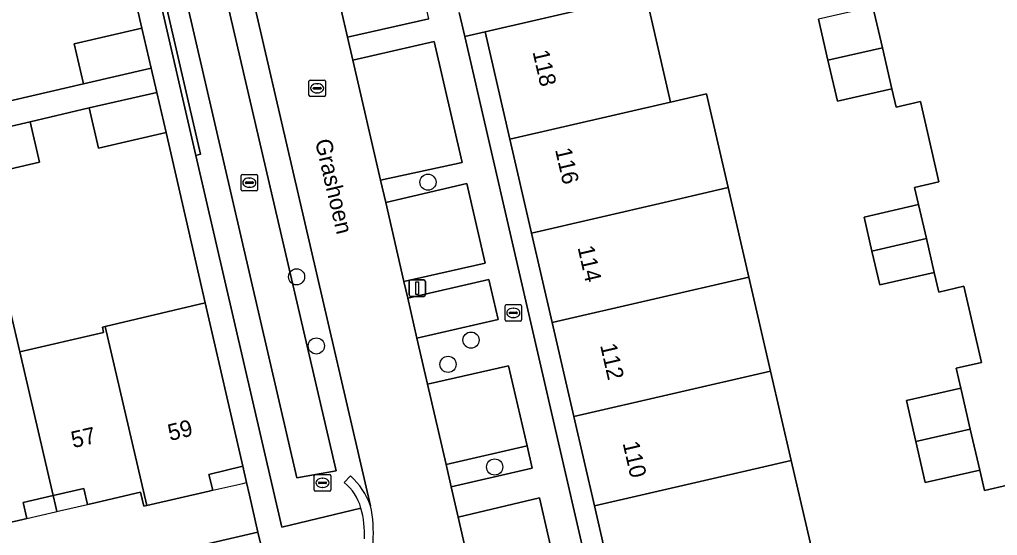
# Model space of a CAD drawing. Extents: x 156412 to 157779, y 382335 to 383768.
# Drawn here: x 156770.1 to 156829.4, y 383464.5 to 383495.7 of the extents above; entities that cross this region are included whole.
import ezdxf

# ---------------------------------------------------------------- set-up
doc = ezdxf.new("R2010")
doc.units = 0
for name, color, linetype in [('IMGEO_Berm_groen', 7, 'Continuous'), ('IMGEO_Boom', 7, 'Continuous'), ('IMGEO_Brandkraan', 7, 'Continuous'), ('IMGEO_Erf', 7, 'Continuous'), ('IMGEO_Greppel_droge_sloot', 7, 'Continuous'), ('IMGEO_Groenvoorziening', 7, 'Continuous'), ('IMGEO_Haag', 7, 'Continuous'), ('IMGEO_Kolk', 7, 'Continuous'), ('IMGEO_Lichtmast', 7, 'Continuous'), ('IMGEO_Muur', 7, 'Continuous'), ('IMGEO_Openbare_ruimte_label', 7, 'Continuous'), ('IMGEO_Pand', 7, 'Continuous'), ('IMGEO_Pand_nummerreeks', 7, 'Continuous'), ('IMGEO_Pand_overbouw', 7, 'Continuous'), ('IMGEO_Parkeervlak_open', 7, 'Continuous'), ('IMGEO_Rijbaan_lokaal_gesloten', 7, 'Continuous'), ('IMGEO_Rijbaan_lokaal_open', 7, 'Continuous'), ('IMGEO_Rioolput', 7, 'Continuous'), ('IMGEO_Voetpad_open', 7, 'Continuous')]:
    doc.layers.add(name, color=color, linetype=linetype)

msp = doc.modelspace()

# ---------------------------------------------------------------- linework, layer by layer
at = {"layer": 'IMGEO_Berm_groen'}
for points in [[(156791.37, 383466.279), (156779.416, 383517.781), (156774.078, 383516.495), (156778.492, 383497.404), (156778.778, 383497.47), (156781.05, 383487.564), (156780.781, 383487.502), (156785.988, 383464.978), (156790.787, 383466.138)], [(156789.777, 383467.677), (156790.167, 383468.078)]]:
    msp.add_lwpolyline(points, dxfattribs=at)
for points in [[(156776.259, 383513.891), (156778.596, 383514.329), (156789.283, 383468.396), (156786.897, 383467.961)], [(156801.621, 383466.757), (156796.696, 383465.578), (156799.937, 383451.364), (156804.899, 383452.468)]]:
    msp.add_lwpolyline(points, close=True, dxfattribs=at)
for centre, radius, start, end in [((156788.006, 383465.414), 2.874, 14.59484, 51.95656), ((156787.045, 383464.689), 4.608, 20.18879, 47.35288)]:
    msp.add_arc(centre, radius, start, end, dxfattribs=at)
at = {"layer": 'IMGEO_Boom'}
for centre in [(156794.857, 383485.875), (156786.889, 383480.146), (156797.469, 383476.31), (156788.086, 383475.956), (156796.076, 383474.841), (156798.902, 383468.623)]:
    msp.add_circle(centre, 0.489, dxfattribs=at)
at = {"layer": 'IMGEO_Brandkraan'}
for p, q in [((156799.533, 383477.531), (156799.533, 383478.383)), ((156799.608, 383478.457), (156800.46, 383478.457)), ((156800.534, 383478.383), (156800.534, 383477.531)), ((156799.792, 383477.951), (156799.792, 383477.963)), ((156800.23, 383477.914), (156799.832, 383477.914)), ((156799.835, 383478), (156800.233, 383478)), ((156800.044, 383477.677), (156800.019, 383477.677)), ((156800.021, 383478.237), (156800.046, 383478.237)), ((156800.276, 383477.963), (156800.276, 383477.951)), ((156800.46, 383477.457), (156799.608, 383477.457))]:
    msp.add_line(p, q, dxfattribs=at)
for points in [[(156799.533, 383477.531), (156799.533, 383478.383)], [(156799.608, 383478.457), (156800.46, 383478.457)], [(156800.534, 383478.383), (156800.534, 383477.531)], [(156800.46, 383477.457), (156799.608, 383477.457)]]:
    msp.add_lwpolyline(points, dxfattribs=at)
for centre, radius, start, end in [((156799.61, 383478.381), 0.0765, 91.55205, 178.44795), ((156799.61, 383478.381), 0.0765, 91.55205, 178.44795), ((156800.458, 383478.381), 0.0765, 1.55205, 88.44795), ((156800.458, 383478.381), 0.0765, 1.55205, 88.44795), ((156799.832, 383477.96), 0.0403, 85.87752, 175.75265), ((156799.829, 383477.95), 0.0366, 178.93798, 274.71019), ((156800.233, 383477.957), 0.043, 264.86636, 352.45326), ((156800.237, 383477.962), 0.0386, 1.73085, 96.63898), ((156799.61, 383477.533), 0.0765, 181.55205, 268.44795), ((156799.61, 383477.533), 0.0765, 181.55205, 268.44795), ((156800.458, 383477.533), 0.0765, 271.55205, 358.44795), ((156800.458, 383477.533), 0.0765, 271.55205, 358.44795)]:
    msp.add_arc(centre, radius, start, end, dxfattribs=at)
for centre, major_axis, ratio, start_param, end_param in [((156800.02, 383477.957), (-0.387, 0.002), 0.722429, 4.712389, 7.853982), ((156800.045, 383477.957), (-0.39, 0.002), 0.717154, 1.570796, 4.712389)]:
    msp.add_ellipse(centre, major_axis=major_axis, ratio=ratio, start_param=start_param, end_param=end_param, dxfattribs=at)
at = {"layer": 'IMGEO_Erf'}
for points in [[(156726.511, 383480.878), (156733.144, 383482.408), (156732.578, 383484.863), (156737.043, 383485.893), (156741.529, 383486.928), (156742.096, 383484.474), (156748.758, 383486.011), (156748.192, 383488.465), (156752.632, 383489.49), (156757.114, 383490.524), (156757.68, 383488.069), (156764.275, 383489.591), (156763.708, 383492.045), (156768.238, 383493.09), (156768.804, 383490.636), (156773.96, 383491.832), (156773.399, 383494.266), (156777.502, 383495.214), (156776.425, 383499.88)], [(156808.071, 383497.244), (156809.578, 383490.732), (156811.755, 383491.235), (156813.076, 383485.552), (156814.322, 383480.128), (156815.63, 383474.43), (156816.89, 383469.021), (156818.387, 383462.593)], [(156830.01, 383467.526), (156828.609, 383467.203), (156828.324, 383468.44), (156825.02, 383467.679), (156824.449, 383470.162), (156823.877, 383472.644), (156827.181, 383473.405), (156826.904, 383474.609), (156828.427, 383474.96), (156827.363, 383479.572), (156825.837, 383479.22), (156825.562, 383480.412), (156822.258, 383479.651), (156821.785, 383481.705), (156821.312, 383483.759), (156824.615, 383484.52), (156824.377, 383485.553), (156825.85, 383485.894), (156824.727, 383490.756), (156823.255, 383490.416), (156822.995, 383491.54), (156819.692, 383490.777), (156819.119, 383493.26), (156818.545, 383495.743)], [(156806.435, 383459.832), (156804.952, 383466.263), (156803.703, 383471.676), (156802.39, 383477.372), (156801.139, 383482.794), (156799.828, 383488.48), (156798.326, 383494.989), (156797.089, 383494.703), (156818.618, 383401.407)], [(156769.514, 383478.113), (156770.099, 383475.599), (156775.185, 383476.775), (156775.111, 383477.096), (156775.28, 383477.136), (156781.345, 383478.575), (156778.971, 383488.884), (156774.87, 383487.941), (156774.31, 383490.371), (156770.738, 383489.539), (156771.303, 383487.084), (156767.625, 383486.237)], [(156765.332, 383460.234), (156784.544, 383464.681), (156784.032, 383466.908), (156783.854, 383467.684), (156783.628, 383468.67), (156781.563, 383468.17), (156781.81, 383467.213), (156781.581, 383467.16), (156777.804, 383466.291), (156777.613, 383466.247), (156777.414, 383467.102), (156774.416, 383466.4), (156774.209, 383466.352), (156773.986, 383467.327), (156772.122, 383466.899), (156770.298, 383466.481), (156770.525, 383465.506), (156770.293, 383465.452), (156766.911, 383464.667)]]:
    msp.add_lwpolyline(points, dxfattribs=at)
at = {"layer": 'IMGEO_Greppel_droge_sloot'}
msp.add_lwpolyline([(156778.596, 383514.329), (156776.259, 383513.891), (156786.897, 383467.961), (156789.283, 383468.396)], close=True, dxfattribs=at)
at = {"layer": 'IMGEO_Groenvoorziening'}
msp.add_lwpolyline([(156778.492, 383497.404), (156780.781, 383487.502), (156781.05, 383487.564), (156778.778, 383497.47)], close=True, dxfattribs=at)
at = {"layer": 'IMGEO_Haag'}
msp.add_lwpolyline([(156778.492, 383497.404), (156780.781, 383487.502), (156781.05, 383487.564), (156778.778, 383497.47)], close=True, dxfattribs=at)
at = {"layer": 'IMGEO_Kolk'}
for p, q in [((156783.523, 383485.42), (156783.523, 383486.272)), ((156783.598, 383486.346), (156784.45, 383486.346)), ((156784.011, 383486.126), (156784.036, 383486.126)), ((156784.524, 383486.272), (156784.524, 383485.42)), ((156783.782, 383485.84), (156783.782, 383485.852)), ((156784.22, 383485.803), (156783.822, 383485.803)), ((156783.825, 383485.889), (156784.223, 383485.889)), ((156784.034, 383485.566), (156784.009, 383485.566)), ((156784.266, 383485.852), (156784.266, 383485.84)), ((156784.45, 383485.346), (156783.598, 383485.346)), ((156787.961, 383467.239), (156787.961, 383468.091)), ((156788.036, 383468.165), (156788.888, 383468.165)), ((156788.22, 383467.659), (156788.22, 383467.671)), ((156788.658, 383467.622), (156788.26, 383467.622)), ((156788.263, 383467.708), (156788.661, 383467.708)), ((156788.449, 383467.945), (156788.474, 383467.945)), ((156788.704, 383467.671), (156788.704, 383467.659)), ((156788.962, 383468.091), (156788.962, 383467.239)), ((156788.888, 383467.165), (156788.036, 383467.165)), ((156788.472, 383467.385), (156788.447, 383467.385))]:
    msp.add_line(p, q, dxfattribs=at)
for points in [[(156783.523, 383485.42), (156783.523, 383486.272)], [(156783.598, 383486.346), (156784.45, 383486.346)], [(156784.524, 383486.272), (156784.524, 383485.42)], [(156784.45, 383485.346), (156783.598, 383485.346)], [(156787.961, 383467.239), (156787.961, 383468.091)], [(156788.036, 383468.165), (156788.888, 383468.165)], [(156788.962, 383468.091), (156788.962, 383467.239)], [(156788.888, 383467.165), (156788.036, 383467.165)]]:
    msp.add_lwpolyline(points, dxfattribs=at)
for centre, radius, start, end in [((156783.6, 383486.27), 0.0765, 91.55205, 178.44795), ((156783.6, 383486.27), 0.0765, 91.55205, 178.44795), ((156784.448, 383486.27), 0.0765, 1.55205, 88.44795), ((156784.448, 383486.27), 0.0765, 1.55205, 88.44795), ((156783.6, 383485.422), 0.0765, 181.55205, 268.44795), ((156783.6, 383485.422), 0.0765, 181.55205, 268.44795), ((156783.822, 383485.849), 0.0403, 85.87752, 175.75265), ((156783.819, 383485.839), 0.0366, 178.93798, 274.71019), ((156784.223, 383485.846), 0.043, 264.86636, 352.45326), ((156784.227, 383485.851), 0.0386, 1.73085, 96.63898), ((156784.448, 383485.422), 0.0765, 271.55205, 358.44795), ((156784.448, 383485.422), 0.0765, 271.55205, 358.44795), ((156788.038, 383468.089), 0.0765, 91.55205, 178.44795), ((156788.038, 383468.089), 0.0765, 91.55205, 178.44795), ((156788.26, 383467.668), 0.0403, 85.87752, 175.75265), ((156788.257, 383467.658), 0.0366, 178.93798, 274.71019), ((156788.661, 383467.665), 0.043, 264.86636, 352.45326), ((156788.665, 383467.67), 0.0386, 1.73085, 96.63898), ((156788.886, 383468.089), 0.0765, 1.55205, 88.44795), ((156788.886, 383468.089), 0.0765, 1.55205, 88.44795), ((156788.038, 383467.241), 0.0765, 181.55205, 268.44795), ((156788.038, 383467.241), 0.0765, 181.55205, 268.44795), ((156788.886, 383467.241), 0.0765, 271.55205, 358.44795), ((156788.886, 383467.241), 0.0765, 271.55205, 358.44795)]:
    msp.add_arc(centre, radius, start, end, dxfattribs=at)
for centre, major_axis, ratio, start_param, end_param in [((156784.01, 383485.846), (-0.387, 0.002), 0.722429, 4.712389, 7.853982), ((156784.035, 383485.846), (-0.39, 0.002), 0.717154, 1.570796, 4.712389), ((156788.448, 383467.665), (-0.387, 0.002), 0.722429, 4.712389, 7.853982), ((156788.473, 383467.665), (-0.39, 0.002), 0.717154, 1.570796, 4.712389)]:
    msp.add_ellipse(centre, major_axis=major_axis, ratio=ratio, start_param=start_param, end_param=end_param, dxfattribs=at)
at = {"layer": 'IMGEO_Lichtmast'}
for p, q in [((156793.711, 383479.057), (156793.711, 383479.857)), ((156793.711, 383479.857), (156793.711, 383479.057)), ((156793.811, 383479.957), (156794.601, 383479.957)), ((156794.601, 383479.957), (156793.811, 383479.957)), ((156794.701, 383479.857), (156794.701, 383479.057)), ((156794.701, 383479.057), (156794.701, 383479.857)), ((156794.601, 383478.957), (156793.811, 383478.957)), ((156793.811, 383478.957), (156794.601, 383478.957))]:
    msp.add_line(p, q, dxfattribs=at)
msp.add_lwpolyline([(156794.131, 383479.832), (156794.281, 383479.832), (156794.281, 383479.082), (156794.131, 383479.082), (156794.131, 383479.832)], dxfattribs=at)
for centre, start, end in [((156793.811, 383479.857), 90, 180), ((156793.811, 383479.857), 90, 180), ((156794.601, 383479.857), 0, 90), ((156794.601, 383479.857), 360, 90), ((156793.811, 383479.057), 180, 270), ((156793.811, 383479.057), 180, 270), ((156794.601, 383479.057), 270, 0), ((156794.601, 383479.057), 270, 0)]:
    msp.add_arc(centre, 0.1, start, end, dxfattribs=at)
at = {"layer": 'IMGEO_Muur'}
for points in [[(156776.425, 383499.88), (156777.502, 383495.214)], [(156778.971, 383488.884), (156781.345, 383478.575)]]:
    msp.add_lwpolyline(points, dxfattribs=at)
at = {"layer": 'IMGEO_Pand'}
for points in [[(156799.828, 383488.48), (156809.578, 383490.732), (156808.071, 383497.244), (156798.326, 383494.989)], [(156822.422, 383494.023), (156821.848, 383496.506), (156818.545, 383495.743), (156819.119, 383493.26)], [(156778.063, 383492.776), (156777.502, 383495.214), (156773.399, 383494.266), (156773.96, 383491.832)], [(156822.422, 383494.023), (156819.119, 383493.26), (156819.692, 383490.777), (156822.995, 383491.54)], [(156778.413, 383491.314), (156774.31, 383490.371), (156774.87, 383487.941), (156778.971, 383488.884)], [(156809.578, 383490.732), (156799.828, 383488.48), (156801.139, 383482.794), (156809.188, 383484.654), (156810.894, 383485.048), (156813.076, 383485.552), (156811.755, 383491.235)], [(156767.055, 383488.69), (156767.625, 383486.237), (156771.303, 383487.084), (156770.738, 383489.539)], [(156813.076, 383485.552), (156810.894, 383485.048), (156809.188, 383484.654), (156801.139, 383482.794), (156802.39, 383477.372), (156814.322, 383480.128)], [(156821.785, 383481.705), (156825.088, 383482.466), (156824.615, 383484.52), (156821.312, 383483.759)], [(156821.785, 383481.705), (156822.258, 383479.651), (156825.562, 383480.412), (156825.088, 383482.466)], [(156802.39, 383477.372), (156803.703, 383471.676), (156815.63, 383474.43), (156814.322, 383480.128)], [(156775.28, 383477.136), (156777.804, 383466.291), (156781.581, 383467.16), (156781.81, 383467.213), (156781.563, 383468.17), (156783.628, 383468.67), (156781.345, 383478.575)], [(156770.099, 383475.599), (156769.514, 383478.113), (156764.615, 383476.98), (156765.202, 383474.466), (156764.664, 383474.302), (156764.984, 383472.928), (156766.911, 383464.667), (156770.293, 383465.452), (156770.525, 383465.506), (156770.298, 383466.481), (156772.122, 383466.899)], [(156772.122, 383466.899), (156773.986, 383467.327), (156774.209, 383466.352), (156774.416, 383466.4), (156777.414, 383467.102), (156777.613, 383466.247), (156777.804, 383466.291), (156775.28, 383477.136), (156775.111, 383477.096), (156775.185, 383476.775), (156770.099, 383475.599)], [(156804.952, 383466.263), (156814.697, 383468.514), (156816.89, 383469.021), (156815.63, 383474.43), (156803.703, 383471.676)], [(156827.752, 383470.922), (156827.181, 383473.405), (156823.877, 383472.644), (156824.449, 383470.162)], [(156827.752, 383470.922), (156824.449, 383470.162), (156825.02, 383467.679), (156828.324, 383468.44)], [(156816.89, 383469.021), (156814.697, 383468.514), (156804.952, 383466.263), (156806.435, 383459.832), (156814.999, 383461.81), (156816.183, 383462.084), (156818.387, 383462.593)]]:
    msp.add_lwpolyline(points, close=True, dxfattribs=at)
at = {"layer": 'IMGEO_Pand_overbouw'}
for points in [[(156781.81, 383467.213), (156783.62, 383467.63), (156783.854, 383467.684), (156783.832, 383467.779), (156783.628, 383468.67), (156781.563, 383468.17)], [(156772.122, 383466.899), (156772.261, 383466.293), (156772.346, 383465.924), (156772.5, 383465.96), (156774.209, 383466.352), (156773.986, 383467.327)], [(156772.122, 383466.899), (156770.298, 383466.481), (156770.525, 383465.506), (156772.266, 383465.906), (156772.346, 383465.924), (156772.261, 383466.293)]]:
    msp.add_lwpolyline(points, close=True, dxfattribs=at)
at = {"layer": 'IMGEO_Parkeervlak_open'}
for points in [[(156793.751, 383500.789), (156788.832, 383499.652), (156789.982, 383494.667), (156794.91, 383495.772)], [(156795.241, 383494.393), (156790.306, 383493.264), (156791.984, 383485.994), (156796.925, 383487.06)], [(156797.216, 383485.79), (156792.294, 383484.652), (156793.4, 383479.857), (156798.322, 383480.976)], [(156798.55, 383479.982), (156793.63, 383478.86), (156794.192, 383476.425), (156799.106, 383477.562)], [(156799.75, 383474.755), (156794.836, 383473.638), (156795.96, 383468.767), (156800.865, 383469.899)]]:
    msp.add_lwpolyline(points, close=True, dxfattribs=at)
at = {"layer": 'IMGEO_Rijbaan_lokaal_gesloten'}
for points in [[(156795.072, 383450.154), (156799.937, 383451.364), (156796.696, 383465.578), (156796.271, 383467.419), (156795.96, 383468.767), (156794.836, 383473.638), (156794.192, 383476.425), (156793.63, 383478.86), (156793.4, 383479.857), (156792.294, 383484.652), (156791.984, 383485.994), (156790.306, 383493.264), (156789.982, 383494.667), (156788.832, 383499.652), (156788.576, 383500.759), (156787.458, 383505.604), (156787.107, 383507.125), (156785.471, 383514.215), (156785.134, 383515.676), (156784.377, 383518.957)], [(156779.416, 383517.781), (156791.37, 383466.279)]]:
    msp.add_lwpolyline(points, dxfattribs=at)
msp.add_arc((156783.792, 383464.626), 7.756, 339.33355, 12.30232, dxfattribs=at)
at = {"layer": 'IMGEO_Rijbaan_lokaal_open'}
msp.add_lwpolyline([(156790.167, 383468.078), (156789.777, 383467.677)], dxfattribs=at)
for centre, radius, start, end in [((156788.006, 383465.414), 2.874, 14.59484, 51.95656), ((156787.045, 383464.689), 4.608, 20.18879, 47.35288), ((156785.36, 383464.572), 5.648, 356.88188, 16.09388), ((156783.792, 383464.626), 7.756, 339.33355, 12.30232)]:
    msp.add_arc(centre, radius, start, end, dxfattribs=at)
at = {"layer": 'IMGEO_Rioolput'}
for p, q in [((156787.639, 383491.137), (156787.639, 383491.989)), ((156787.714, 383492.063), (156788.566, 383492.063)), ((156788.64, 383491.989), (156788.64, 383491.137)), ((156787.898, 383491.557), (156787.898, 383491.569)), ((156788.336, 383491.52), (156787.938, 383491.52)), ((156787.941, 383491.606), (156788.339, 383491.606)), ((156788.127, 383491.843), (156788.152, 383491.843)), ((156788.382, 383491.569), (156788.382, 383491.557)), ((156788.566, 383491.063), (156787.714, 383491.063)), ((156788.15, 383491.283), (156788.125, 383491.283))]:
    msp.add_line(p, q, dxfattribs=at)
for points in [[(156787.639, 383491.137), (156787.639, 383491.989)], [(156787.714, 383492.063), (156788.566, 383492.063)], [(156788.64, 383491.989), (156788.64, 383491.137)], [(156788.566, 383491.063), (156787.714, 383491.063)]]:
    msp.add_lwpolyline(points, dxfattribs=at)
for centre, radius, start, end in [((156787.716, 383491.987), 0.0765, 91.55205, 178.44795), ((156787.716, 383491.987), 0.0765, 91.55205, 178.44795), ((156788.564, 383491.987), 0.0765, 1.55205, 88.44795), ((156788.564, 383491.987), 0.0765, 1.55205, 88.44795), ((156787.938, 383491.566), 0.0403, 85.87752, 175.75265), ((156787.935, 383491.556), 0.0366, 178.93798, 274.71019), ((156788.339, 383491.563), 0.043, 264.86636, 352.45326), ((156788.343, 383491.568), 0.0386, 1.73085, 96.63898), ((156787.716, 383491.139), 0.0765, 181.55205, 268.44795), ((156787.716, 383491.139), 0.0765, 181.55205, 268.44795), ((156788.564, 383491.139), 0.0765, 271.55205, 358.44795), ((156788.564, 383491.139), 0.0765, 271.55205, 358.44795)]:
    msp.add_arc(centre, radius, start, end, dxfattribs=at)
for centre, major_axis, ratio, start_param, end_param in [((156788.126, 383491.563), (-0.387, 0.002), 0.722429, 4.712389, 7.853982), ((156788.151, 383491.563), (-0.39, 0.002), 0.717154, 1.570796, 4.712389)]:
    msp.add_ellipse(centre, major_axis=major_axis, ratio=ratio, start_param=start_param, end_param=end_param, dxfattribs=at)
at = {"layer": 'IMGEO_Voetpad_open'}
for points in [[(156773.784, 383519.915), (156773.558, 383520.836), (156773.107, 383522.68), (156771.262, 383522.255), (156771.694, 383520.38), (156772.488, 383516.986), (156772.666, 383516.196), (156772.889, 383515.212), (156775.683, 383503.097), (156776.425, 383499.88), (156777.502, 383495.214), (156778.063, 383492.776), (156778.413, 383491.314), (156778.971, 383488.884), (156781.345, 383478.575), (156783.628, 383468.67), (156783.854, 383467.684), (156784.032, 383466.908), (156784.544, 383464.681), (156784.854, 383463.368), (156785.874, 383459.016), (156787.799, 383459.486), (156787.257, 383461.728)], [(156790.787, 383466.138), (156785.988, 383464.978), (156780.781, 383487.502), (156778.492, 383497.404), (156774.078, 383516.495), (156779.416, 383517.781)], [(156796.755, 383496.15), (156797.089, 383494.703), (156798.326, 383494.989), (156808.071, 383497.244)], [(156818.618, 383401.407), (156797.089, 383494.703), (156796.755, 383496.15)], [(156821.848, 383496.506), (156822.422, 383494.023), (156822.995, 383491.54), (156823.255, 383490.416), (156824.727, 383490.756), (156825.85, 383485.894), (156824.377, 383485.553), (156824.615, 383484.52), (156825.088, 383482.466), (156825.562, 383480.412), (156825.837, 383479.22), (156827.363, 383479.572), (156828.427, 383474.96), (156826.904, 383474.609), (156827.181, 383473.405), (156827.752, 383470.922), (156828.324, 383468.44), (156828.609, 383467.203), (156830.01, 383467.526)], [(156794.91, 383495.772), (156789.982, 383494.667), (156790.306, 383493.264), (156795.241, 383494.393), (156796.925, 383487.06), (156791.984, 383485.994), (156792.294, 383484.652), (156797.216, 383485.79), (156798.322, 383480.976), (156793.4, 383479.857), (156793.63, 383478.86), (156798.55, 383479.982), (156799.106, 383477.562), (156794.192, 383476.425), (156794.836, 383473.638), (156799.75, 383474.755), (156800.865, 383469.899), (156801.175, 383468.55), (156796.271, 383467.419), (156796.696, 383465.578), (156801.621, 383466.757), (156804.899, 383452.468)], [(156767.055, 383488.69), (156770.738, 383489.539), (156774.31, 383490.371), (156778.413, 383491.314), (156778.063, 383492.776), (156773.96, 383491.832), (156768.804, 383490.636)], [(156769.486, 383455.239), (156771.18, 383455.629), (156770.175, 383459.974), (156776.235, 383461.375), (156777.24, 383457.026), (156779.919, 383457.644), (156778.916, 383461.995), (156783.782, 383463.12), (156784.854, 383463.368), (156784.544, 383464.681), (156765.332, 383460.234)]]:
    msp.add_lwpolyline(points, dxfattribs=at)
msp.add_lwpolyline([(156801.175, 383468.55), (156800.865, 383469.899), (156795.96, 383468.767), (156796.271, 383467.419)], close=True, dxfattribs=at)
msp.add_arc((156785.36, 383464.572), 5.648, 356.88188, 16.09388, dxfattribs=at)

# ---------------------------------------------------------------- texts
at = {"layer": 'IMGEO_Openbare_ruimte_label'}
msp.add_text('Grashoen', height=1, rotation=283.17493, dxfattribs=at).set_placement((156787.998, 383488.374))
at = {"layer": 'IMGEO_Pand_nummerreeks'}
for s, rotation, p in [('118', 282.98531, (156801.194, 383493.772)), ('116', 282.98301, (156802.56, 383487.847)), ('114', 282.98301, (156803.927, 383481.921)), ('112', 282.98531, (156805.293, 383475.999)), ('59', 13.61111, (156779.214, 383470.195)), ('57', 12.91971, (156773.337, 383469.763)), ('110', 282.98531, (156806.66, 383470.066))]:
    msp.add_text(s, height=1, rotation=rotation, dxfattribs=at).set_placement(p)

doc.saveas('drawing.dxf')
